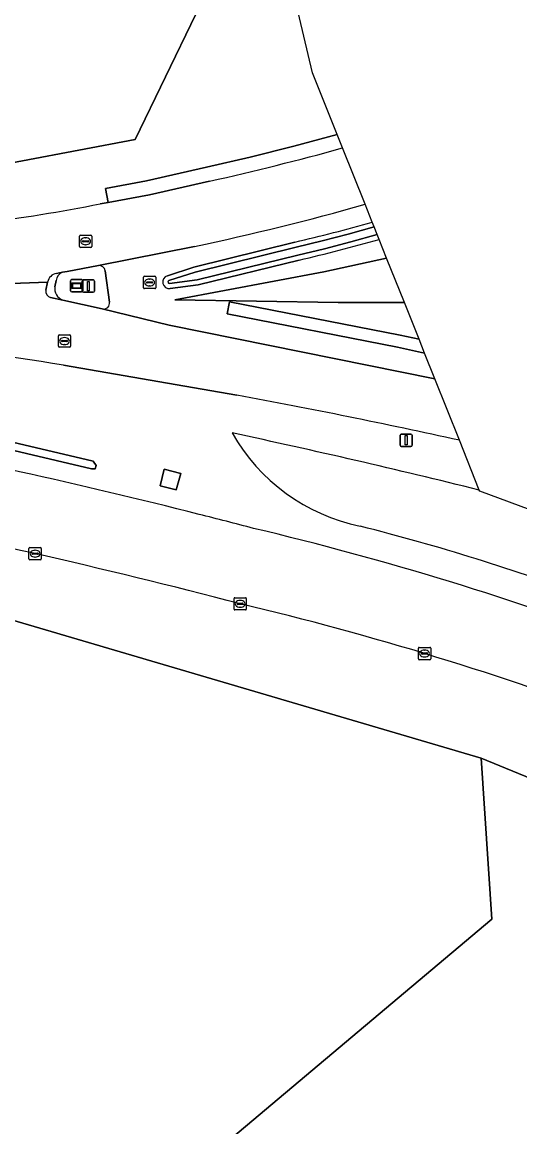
# Model space of a CAD drawing. Extents: x 154324 to 155744, y 382937 to 384188.
# Drawn here: x 155567.5 to 155608, y 383978.8 to 384068.6 of the extents above; entities that cross this region are included whole.
import ezdxf

# ---------------------------------------------------------------- set-up
doc = ezdxf.new("R2010")
doc.units = 0
for name, color, linetype in [('IMGEO_Berm_gesloten', 7, 'Continuous'), ('IMGEO_Gemengd_bos', 7, 'Continuous'), ('IMGEO_Greppel_droge_sloot', 7, 'Continuous'), ('IMGEO_Groenvoorziening', 7, 'Continuous'), ('IMGEO_Kolk', 7, 'Continuous'), ('IMGEO_Lichtmast', 7, 'Continuous'), ('IMGEO_Oever', 7, 'Continuous'), ('IMGEO_Rijbaan_lokaal_gesloten', 7, 'Continuous'), ('IMGEO_Rijbaan_regionaal_gesloten', 7, 'Continuous'), ('IMGEO_Rioolput', 7, 'Continuous'), ('IMGEO_Verkeerseiland_gesloten', 7, 'Continuous'), ('IMGEO_Voetpad_open', 7, 'Continuous'), ('IMGEO_Waterloop', 7, 'Continuous'), ('IMGEO_Wegwijzer', 7, 'Continuous')]:
    doc.layers.add(name, color=color, linetype=linetype)

msp = doc.modelspace()

# ---------------------------------------------------------------- linework, layer by layer
at = {"layer": 'IMGEO_Berm_gesloten'}
msp.add_lwpolyline([(155593.534, 384058.398), (155593.102, 384059.478), (155593.102, 384059.478), (155589.578, 384058.529), (155586.037, 384057.644), (155582.48, 384056.822), (155577.597, 384055.729), (155574.272, 384055.107), (155574.484, 384053.969), (155577.83, 384054.595), (155582.732, 384055.693)], dxfattribs=at)
msp.add_arc((155538.581, 384254.939), 204.079, 282.49418, 285.62094, dxfattribs=at)
at = {"layer": 'IMGEO_Gemengd_bos'}
msp.add_lwpolyline([(155604.812, 384008.801), (155557.484, 384022.738), (155492.153, 384025.642), (155503.768, 383940.567), (155517.995, 383921.984), (155605.684, 383995.735)], close=True, dxfattribs=at)
msp.add_lwpolyline([(155653.168, 383982.04), (155634.865, 383993.847), (155618.605, 384003.139), (155604.812, 384008.801), (155605.684, 383995.735), (155517.995, 383921.984), (155566.921, 383863.476)], dxfattribs=at)
at = {"layer": 'IMGEO_Greppel_droge_sloot'}
msp.add_lwpolyline([(155489.739, 384044.271), (155501.727, 384043.633), (155509.675, 384042.937), (155518.942, 384042.244), (155526.567, 384041.275), (155535.196, 384039.888), (155544.553, 384038.334), (155556.774, 384036.169), (155573.121, 384032.313), (155573.433, 384032.32), (155573.509, 384032.592), (155573.266, 384032.928), (155556.902, 384036.788), (155544.66, 384038.956), (155535.298, 384040.511), (155526.657, 384041.9), (155521.322, 384042.578), (155520.806, 384042.644), (155520.026, 384042.743), (155519.005, 384042.873), (155509.726, 384043.567), (155501.771, 384044.263), (155489.769, 384044.901)], dxfattribs=at)
at = {"layer": 'IMGEO_Groenvoorziening'}
for points in [[(155593.102, 384059.478), (155591.095, 384064.496), (155588.725, 384074.477), (155587.427, 384074.477), (155581.62, 384069.25), (155576.684, 384059.088), (155553.746, 384054.732), (155560.569, 384062.354), (155565.36, 384072.952), (155567.392, 384083.405), (155566.231, 384096.907), (155563.473, 384106.779), (155560.424, 384114.909), (155551.568, 384124.346), (155541.55, 384132.04), (155532.404, 384134.508), (155527.904, 384135.234), (155538.066, 384139.444), (155570.129, 384152.78), (155569.587, 384155.065)], [(155573.824, 384053.846), (155574.484, 384053.969), (155574.272, 384055.107), (155577.597, 384055.729), (155582.48, 384056.822), (155586.037, 384057.644), (155589.578, 384058.529), (155593.102, 384059.478), (155593.102, 384059.478)], [(155595.949, 384052.36), (155595.368, 384053.813)], [(155579.296, 384048.009), (155581.443, 384048.712), (155589.656, 384050.741)], [(155598.562, 384045.828), (155593.178, 384045.845), (155579.888, 384046.037), (155592.022, 384048.327), (155597.12, 384049.434), (155596.509, 384050.96)], [(155581.513, 384050.39), (155573.706, 384048.827)], [(155590.005, 384049.282), (155581.803, 384047.256), (155579.519, 384046.97)], [(155570.774, 384048.291), (155570.276, 384048.2)], [(155574.238, 384048.412), (155574.598, 384045.865)], [(155569.555, 384047.491), (155569.423, 384046.831)], [(155570.143, 384047.117), (155570.246, 384047.633)], [(155569.804, 384046.245), (155570.783, 384046.026)], [(155574.004, 384045.305), (155579.431, 384044.001), (155601.037, 384039.64), (155600.205, 384041.721), (155598.009, 384042.207), (155584.159, 384044.906), (155584.351, 384045.891), (155598.213, 384043.19), (155599.754, 384042.849), (155598.562, 384045.828)], [(155489.769, 384044.901), (155501.771, 384044.263), (155509.726, 384043.567), (155519.005, 384042.873), (155520.026, 384042.743), (155520.806, 384042.644), (155521.322, 384042.578), (155526.657, 384041.9), (155535.298, 384040.511), (155544.66, 384038.956), (155556.902, 384036.788), (155573.266, 384032.928), (155573.509, 384032.592), (155573.433, 384032.32), (155573.121, 384032.313), (155556.774, 384036.169), (155544.553, 384038.334), (155535.196, 384039.888), (155526.567, 384041.275), (155518.942, 384042.244), (155509.675, 384042.937), (155501.727, 384043.633), (155489.739, 384044.271)], [(155584.951, 384038.31), (155570.854, 384040.739)], [(155604.655, 384030.595), (155603.038, 384034.638)], [(155398.178, 384032.561), (155416.66, 384027.674), (155476.183, 384025.932), (155492.153, 384025.642), (155557.484, 384022.738), (155604.812, 384008.801), (155618.605, 384003.139), (155634.865, 383993.847), (155653.168, 383982.04)], [(155650.731, 384013.434), (155604.687, 384030.515), (155604.655, 384030.595)]]:
    msp.add_lwpolyline(points, dxfattribs=at)
for points in [[(155570.129, 384152.78), (155538.066, 384139.444), (155527.904, 384135.234), (155532.404, 384134.508), (155541.55, 384132.04), (155551.568, 384124.346), (155560.424, 384114.909), (155563.473, 384106.779), (155566.231, 384096.907), (155567.392, 384083.405), (155565.36, 384072.952), (155560.569, 384062.354), (155553.746, 384054.732), (155576.684, 384059.088), (155581.62, 384069.25), (155587.427, 384074.477), (155588.725, 384074.477)], [(155598.562, 384045.828), (155597.12, 384049.434), (155592.022, 384048.327), (155579.888, 384046.037), (155593.178, 384045.845)], [(155578.705, 384030.923), (155579.046, 384032.302), (155580.395, 384031.947), (155580.017, 384030.624)]]:
    msp.add_lwpolyline(points, close=True, dxfattribs=at)
for centre, radius, start, end in [((155545.142, 384200.128), 149.068, 277.33936, 281.09334), ((155537.843, 384256.878), 211.055, 281.94145, 285.81654), ((155560.762, 384176.117), 128.662, 282.97767, 285.87176), ((155560.695, 384176.331), 130.386, 282.99073, 285.94279), ((155573.757, 384048.344), 0.485, 8.00685, 96.07933), ((155570.437, 384047.315), 0.899, 100.31475, 168.72367), ((155571.116, 384047.476), 0.884, 112.76414, 169.74654), ((155579.448, 384047.498), 0.533, 106.57134, 277.65583), ((155569.912, 384046.732), 0.499, 168.60789, 257.45359), ((155571.129, 384046.962), 0.998, 171.06937, 249.72392), ((155574.099, 384045.8), 0.504, 259.1528, 7.47199), ((155510.572, 383671.421), 374.206, 80.72959, 82.99597), ((155477.987, 383465.016), 583.187, 77.618095, 79.431362), ((155449.873, 383405.495), 643.978, 76.092574, 77.928133), ((155598.148, 384042.971), 15.643, 209.65215, 258.26497), ((155598.148, 384042.971), 15.643, 209.65215, 258.26497), ((155449.873, 383405.495), 643.978, 76.092574, 77.928133), ((155454.117, 383523.097), 521.416, 75.81632, 79.11613), ((155453.118, 383517.362), 521.008, 75.31312, 79.11755), ((155459.594, 383544.394), 499.427, 75.30312, 75.82685), ((155527.996, 383781.162), 253.125, 69.21327, 76.68296), ((155552.58, 383859.005), 173.895, 69.4302, 75.89244), ((155552.58, 383859.005), 173.895, 69.4302, 75.89244), ((155526.908, 383775.029), 253.125, 69.21327, 76.68296)]:
    msp.add_arc(centre, radius, start, end, dxfattribs=at)
at = {"layer": 'IMGEO_Kolk'}
for p, q in [((155568.042, 384024.998), (155568.042, 384025.85)), ((155568.117, 384025.924), (155568.969, 384025.924)), ((155568.301, 384025.418), (155568.301, 384025.43)), ((155568.739, 384025.381), (155568.341, 384025.381)), ((155568.344, 384025.467), (155568.742, 384025.467)), ((155568.53, 384025.704), (155568.555, 384025.704)), ((155568.785, 384025.43), (155568.785, 384025.418)), ((155569.043, 384025.85), (155569.043, 384024.998)), ((155568.969, 384024.924), (155568.117, 384024.924)), ((155568.553, 384025.144), (155568.528, 384025.144)), ((155584.712, 384020.921), (155584.712, 384021.773)), ((155584.787, 384021.847), (155585.639, 384021.847)), ((155585.713, 384021.773), (155585.713, 384020.921)), ((155585.639, 384020.847), (155584.787, 384020.847)), ((155584.971, 384021.341), (155584.971, 384021.353)), ((155585.409, 384021.304), (155585.011, 384021.304)), ((155585.014, 384021.39), (155585.412, 384021.39)), ((155585.223, 384021.067), (155585.198, 384021.067)), ((155585.2, 384021.627), (155585.225, 384021.627)), ((155585.455, 384021.353), (155585.455, 384021.341)), ((155599.701, 384016.884), (155599.701, 384017.736)), ((155599.776, 384017.81), (155600.628, 384017.81)), ((155599.96, 384017.304), (155599.96, 384017.316)), ((155600.398, 384017.267), (155600, 384017.267)), ((155600.003, 384017.353), (155600.401, 384017.353)), ((155600.189, 384017.59), (155600.214, 384017.59)), ((155600.444, 384017.316), (155600.444, 384017.304)), ((155600.702, 384017.736), (155600.702, 384016.884)), ((155600.628, 384016.81), (155599.776, 384016.81)), ((155600.212, 384017.03), (155600.187, 384017.03))]:
    msp.add_line(p, q, dxfattribs=at)
for points in [[(155568.042, 384024.998), (155568.042, 384025.85)], [(155568.117, 384025.924), (155568.969, 384025.924)], [(155569.043, 384025.85), (155569.043, 384024.998)], [(155568.969, 384024.924), (155568.117, 384024.924)], [(155584.712, 384020.921), (155584.712, 384021.773)], [(155584.787, 384021.847), (155585.639, 384021.847)], [(155585.713, 384021.773), (155585.713, 384020.921)], [(155585.639, 384020.847), (155584.787, 384020.847)], [(155599.701, 384016.884), (155599.701, 384017.736)], [(155599.776, 384017.81), (155600.628, 384017.81)], [(155600.702, 384017.736), (155600.702, 384016.884)], [(155600.628, 384016.81), (155599.776, 384016.81)]]:
    msp.add_lwpolyline(points, dxfattribs=at)
for centre, radius, start, end in [((155568.119, 384025.848), 0.0765, 91.55205, 178.44795), ((155568.119, 384025.848), 0.0765, 91.55205, 178.44795), ((155568.341, 384025.427), 0.0403, 85.87752, 175.75265), ((155568.338, 384025.417), 0.0366, 178.93798, 274.71019), ((155568.742, 384025.424), 0.043, 264.86636, 352.45326), ((155568.746, 384025.429), 0.0386, 1.73085, 96.63898), ((155568.967, 384025.848), 0.0765, 1.55205, 88.44795), ((155568.967, 384025.848), 0.0765, 1.55205, 88.44795), ((155568.119, 384025), 0.0765, 181.55205, 268.44795), ((155568.119, 384025), 0.0765, 181.55205, 268.44795), ((155568.967, 384025), 0.0765, 271.55205, 358.44795), ((155568.967, 384025), 0.0765, 271.55205, 358.44795), ((155584.789, 384021.771), 0.0765, 91.55205, 178.44795), ((155584.789, 384021.771), 0.0765, 91.55205, 178.44795), ((155585.637, 384021.771), 0.0765, 1.55205, 88.44795), ((155585.637, 384021.771), 0.0765, 1.55205, 88.44795), ((155584.789, 384020.923), 0.0765, 181.55205, 268.44795), ((155584.789, 384020.923), 0.0765, 181.55205, 268.44795), ((155585.011, 384021.35), 0.0403, 85.87752, 175.75265), ((155585.008, 384021.34), 0.0366, 178.93798, 274.71019), ((155585.412, 384021.347), 0.043, 264.86636, 352.45326), ((155585.416, 384021.352), 0.0386, 1.73085, 96.63898), ((155585.637, 384020.923), 0.0765, 271.55205, 358.44795), ((155585.637, 384020.923), 0.0765, 271.55205, 358.44795), ((155599.778, 384017.734), 0.0765, 91.55205, 178.44795), ((155599.778, 384017.734), 0.0765, 91.55205, 178.44795), ((155600, 384017.313), 0.0403, 85.87752, 175.75265), ((155599.997, 384017.303), 0.0366, 178.93798, 274.71019), ((155600.401, 384017.31), 0.043, 264.86636, 352.45326), ((155600.405, 384017.315), 0.0386, 1.73085, 96.63898), ((155600.626, 384017.734), 0.0765, 1.55205, 88.44795), ((155600.626, 384017.734), 0.0765, 1.55205, 88.44795), ((155599.778, 384016.886), 0.0765, 181.55205, 268.44795), ((155599.778, 384016.886), 0.0765, 181.55205, 268.44795), ((155600.626, 384016.886), 0.0765, 271.55205, 358.44795), ((155600.626, 384016.886), 0.0765, 271.55205, 358.44795)]:
    msp.add_arc(centre, radius, start, end, dxfattribs=at)
for centre, major_axis, ratio, start_param, end_param in [((155568.529, 384025.424), (-0.387, 0.002), 0.722429, 4.712389, 7.853982), ((155568.554, 384025.424), (-0.39, 0.002), 0.717154, 1.570796, 4.712389), ((155585.199, 384021.347), (-0.387, 0.002), 0.722429, 4.712389, 7.853982), ((155585.224, 384021.347), (-0.39, 0.002), 0.717154, 1.570796, 4.712389), ((155600.188, 384017.31), (-0.387, 0.002), 0.722429, 4.712389, 7.853982), ((155600.213, 384017.31), (-0.39, 0.002), 0.717154, 1.570796, 4.712389)]:
    msp.add_ellipse(centre, major_axis=major_axis, ratio=ratio, start_param=start_param, end_param=end_param, dxfattribs=at)
at = {"layer": 'IMGEO_Lichtmast'}
for p, q in [((155572.37, 384046.762), (155572.37, 384047.562)), ((155572.37, 384047.562), (155572.37, 384046.762)), ((155572.47, 384047.662), (155573.26, 384047.662)), ((155573.26, 384047.662), (155572.47, 384047.662)), ((155573.36, 384047.562), (155573.36, 384046.762)), ((155573.36, 384046.762), (155573.36, 384047.562)), ((155573.26, 384046.662), (155572.47, 384046.662)), ((155572.47, 384046.662), (155573.26, 384046.662)), ((155598.208, 384034.241), (155598.208, 384035.041)), ((155598.208, 384035.041), (155598.208, 384034.241)), ((155598.308, 384035.141), (155599.098, 384035.141)), ((155599.098, 384035.141), (155598.308, 384035.141)), ((155599.198, 384035.041), (155599.198, 384034.241)), ((155599.198, 384034.241), (155599.198, 384035.041)), ((155599.098, 384034.141), (155598.308, 384034.141)), ((155598.308, 384034.141), (155599.098, 384034.141))]:
    msp.add_line(p, q, dxfattribs=at)
for points in [[(155572.79, 384047.537), (155572.94, 384047.537), (155572.94, 384046.787), (155572.79, 384046.787), (155572.79, 384047.537)], [(155598.628, 384035.016), (155598.778, 384035.016), (155598.778, 384034.266), (155598.628, 384034.266), (155598.628, 384035.016)]]:
    msp.add_lwpolyline(points, dxfattribs=at)
for centre, start, end in [((155572.47, 384047.562), 90, 180), ((155572.47, 384047.562), 90, 180), ((155573.26, 384047.562), 0, 90), ((155573.26, 384047.562), 360, 90), ((155572.47, 384046.762), 180, 270), ((155572.47, 384046.762), 180, 270), ((155573.26, 384046.762), 270, 0), ((155573.26, 384046.762), 270, 0), ((155598.308, 384035.041), 90, 180), ((155598.308, 384035.041), 90, 180), ((155599.098, 384035.041), 0, 90), ((155599.098, 384035.041), 360, 90), ((155598.308, 384034.241), 180, 270), ((155598.308, 384034.241), 180, 270), ((155599.098, 384034.241), 270, 0), ((155599.098, 384034.241), 270, 0)]:
    msp.add_arc(centre, 0.1, start, end, dxfattribs=at)
at = {"layer": 'IMGEO_Oever'}
for points in [[(155579.419, 384047.608), (155581.559, 384048.309), (155589.753, 384050.334), (155591.88, 384050.843), (155593.998, 384051.388), (155596.106, 384051.969), (155595.949, 384052.36)], [(155596.509, 384050.96), (155596.353, 384051.351), (155594.214, 384050.761), (155592.065, 384050.207), (155589.908, 384049.689), (155581.726, 384047.669), (155579.464, 384047.385)], [(155589.656, 384050.741), (155581.443, 384048.712), (155579.296, 384048.009)], [(155579.519, 384046.97), (155581.803, 384047.256), (155590.005, 384049.282)]]:
    msp.add_lwpolyline(points, dxfattribs=at)
for centre, radius, start, end in [((155560.762, 384176.117), 128.662, 282.97767, 285.87176), ((155560.695, 384176.331), 130.386, 282.99073, 285.94279), ((155579.448, 384047.498), 0.533, 106.57134, 277.65583), ((155579.448, 384047.498), 0.114, 104.611, 278.20644)]:
    msp.add_arc(centre, radius, start, end, dxfattribs=at)
at = {"layer": 'IMGEO_Rijbaan_lokaal_gesloten'}
for points in [[(155569.423, 384046.831), (155569.555, 384047.491), (155523.889, 384045.81)], [(155603.038, 384034.638), (155601.037, 384039.64), (155579.431, 384044.001), (155574.004, 384045.305), (155570.783, 384046.026), (155569.804, 384046.245)], [(155570.854, 384040.739), (155584.951, 384038.31)]]:
    msp.add_lwpolyline(points, dxfattribs=at)
for centre, radius, start, end in [((155569.912, 384046.732), 0.499, 168.60789, 257.45359), ((155510.572, 383671.421), 374.206, 80.72959, 82.99597), ((155477.987, 383465.016), 583.187, 77.618095, 79.431362), ((155454.117, 383523.097), 521.416, 75.81632, 79.11613), ((155453.118, 383517.362), 521.008, 75.31312, 79.11755), ((155459.594, 383544.394), 499.427, 75.30312, 75.82685), ((155527.996, 383781.162), 253.125, 69.21327, 76.68296), ((155526.908, 383775.029), 253.125, 69.21327, 76.68296)]:
    msp.add_arc(centre, radius, start, end, dxfattribs=at)
at = {"layer": 'IMGEO_Rijbaan_regionaal_gesloten'}
for points in [[(155595.368, 384053.813), (155593.534, 384058.398)], [(155582.732, 384055.693), (155577.83, 384054.595), (155574.484, 384053.969), (155573.824, 384053.846)], [(155570.276, 384048.2), (155570.774, 384048.291), (155571.146, 384048.359), (155573.706, 384048.827), (155581.513, 384050.39)], [(155447.297, 384046.202), (155479.62, 384046.406), (155491.356, 384046.38), (155523.889, 384045.81), (155569.555, 384047.491)]]:
    msp.add_lwpolyline(points, dxfattribs=at)
for centre, radius, start, end in [((155538.581, 384254.939), 204.079, 282.49418, 285.62094), ((155545.142, 384200.128), 149.068, 277.33936, 281.09334), ((155537.843, 384256.878), 211.055, 281.94145, 285.81654), ((155570.437, 384047.315), 0.899, 100.31475, 168.72367)]:
    msp.add_arc(centre, radius, start, end, dxfattribs=at)
at = {"layer": 'IMGEO_Rioolput'}
for p, q in [((155572.143, 384050.382), (155572.143, 384051.234)), ((155572.218, 384051.308), (155573.07, 384051.308)), ((155572.402, 384050.802), (155572.402, 384050.814)), ((155572.84, 384050.765), (155572.442, 384050.765)), ((155572.445, 384050.851), (155572.843, 384050.851)), ((155572.654, 384050.528), (155572.629, 384050.528)), ((155572.631, 384051.088), (155572.656, 384051.088)), ((155572.886, 384050.814), (155572.886, 384050.802)), ((155573.144, 384051.234), (155573.144, 384050.382)), ((155573.07, 384050.308), (155572.218, 384050.308)), ((155577.348, 384047.036), (155577.348, 384047.888)), ((155577.423, 384047.962), (155578.275, 384047.962)), ((155577.836, 384047.742), (155577.861, 384047.742)), ((155578.349, 384047.888), (155578.349, 384047.036)), ((155578.275, 384046.962), (155577.423, 384046.962)), ((155577.607, 384047.456), (155577.607, 384047.468)), ((155578.045, 384047.419), (155577.647, 384047.419)), ((155577.65, 384047.505), (155578.048, 384047.505)), ((155577.859, 384047.182), (155577.834, 384047.182)), ((155578.091, 384047.468), (155578.091, 384047.456)), ((155570.429, 384042.273), (155570.429, 384043.125)), ((155570.504, 384043.199), (155571.356, 384043.199)), ((155570.688, 384042.693), (155570.688, 384042.705)), ((155571.126, 384042.656), (155570.728, 384042.656)), ((155570.731, 384042.742), (155571.129, 384042.742)), ((155570.94, 384042.419), (155570.915, 384042.419)), ((155570.917, 384042.979), (155570.942, 384042.979)), ((155571.172, 384042.705), (155571.172, 384042.693)), ((155571.43, 384043.125), (155571.43, 384042.273)), ((155571.356, 384042.199), (155570.504, 384042.199))]:
    msp.add_line(p, q, dxfattribs=at)
for points in [[(155572.143, 384050.382), (155572.143, 384051.234)], [(155572.218, 384051.308), (155573.07, 384051.308)], [(155573.144, 384051.234), (155573.144, 384050.382)], [(155573.07, 384050.308), (155572.218, 384050.308)], [(155577.348, 384047.036), (155577.348, 384047.888)], [(155577.423, 384047.962), (155578.275, 384047.962)], [(155578.349, 384047.888), (155578.349, 384047.036)], [(155578.275, 384046.962), (155577.423, 384046.962)], [(155570.429, 384042.273), (155570.429, 384043.125)], [(155570.504, 384043.199), (155571.356, 384043.199)], [(155571.43, 384043.125), (155571.43, 384042.273)], [(155571.356, 384042.199), (155570.504, 384042.199)]]:
    msp.add_lwpolyline(points, dxfattribs=at)
for centre, radius, start, end in [((155572.22, 384051.232), 0.0765, 91.55205, 178.44795), ((155572.22, 384051.232), 0.0765, 91.55205, 178.44795), ((155572.442, 384050.811), 0.0403, 85.87752, 175.75265), ((155572.439, 384050.801), 0.0366, 178.93798, 274.71019), ((155572.843, 384050.808), 0.043, 264.86636, 352.45326), ((155572.847, 384050.813), 0.0386, 1.73085, 96.63898), ((155573.068, 384051.232), 0.0765, 1.55205, 88.44795), ((155573.068, 384051.232), 0.0765, 1.55205, 88.44795), ((155572.22, 384050.384), 0.0765, 181.55205, 268.44795), ((155572.22, 384050.384), 0.0765, 181.55205, 268.44795), ((155573.068, 384050.384), 0.0765, 271.55205, 358.44795), ((155573.068, 384050.384), 0.0765, 271.55205, 358.44795), ((155577.425, 384047.886), 0.0765, 91.55205, 178.44795), ((155577.425, 384047.886), 0.0765, 91.55205, 178.44795), ((155578.273, 384047.886), 0.0765, 1.55205, 88.44795), ((155578.273, 384047.886), 0.0765, 1.55205, 88.44795), ((155577.425, 384047.038), 0.0765, 181.55205, 268.44795), ((155577.425, 384047.038), 0.0765, 181.55205, 268.44795), ((155577.647, 384047.465), 0.0403, 85.87752, 175.75265), ((155577.644, 384047.455), 0.0366, 178.93798, 274.71019), ((155578.048, 384047.462), 0.043, 264.86636, 352.45326), ((155578.052, 384047.467), 0.0386, 1.73085, 96.63898), ((155578.273, 384047.038), 0.0765, 271.55205, 358.44795), ((155578.273, 384047.038), 0.0765, 271.55205, 358.44795), ((155570.506, 384043.123), 0.0765, 91.55205, 178.44795), ((155570.506, 384043.123), 0.0765, 91.55205, 178.44795), ((155570.728, 384042.702), 0.0403, 85.87752, 175.75265), ((155570.725, 384042.692), 0.0366, 178.93798, 274.71019), ((155571.129, 384042.699), 0.043, 264.86636, 352.45326), ((155571.133, 384042.704), 0.0386, 1.73085, 96.63898), ((155571.354, 384043.123), 0.0765, 1.55205, 88.44795), ((155571.354, 384043.123), 0.0765, 1.55205, 88.44795), ((155570.506, 384042.275), 0.0765, 181.55205, 268.44795), ((155570.506, 384042.275), 0.0765, 181.55205, 268.44795), ((155571.354, 384042.275), 0.0765, 271.55205, 358.44795), ((155571.354, 384042.275), 0.0765, 271.55205, 358.44795)]:
    msp.add_arc(centre, radius, start, end, dxfattribs=at)
for centre, major_axis, ratio, start_param, end_param in [((155572.63, 384050.808), (-0.387, 0.002), 0.722429, 4.712389, 7.853982), ((155572.655, 384050.808), (-0.39, 0.002), 0.717154, 1.570796, 4.712389), ((155577.835, 384047.462), (-0.387, 0.002), 0.722429, 4.712389, 7.853982), ((155577.86, 384047.462), (-0.39, 0.002), 0.717154, 1.570796, 4.712389), ((155570.916, 384042.699), (-0.387, 0.002), 0.722429, 4.712389, 7.853982), ((155570.941, 384042.699), (-0.39, 0.002), 0.717154, 1.570796, 4.712389)]:
    msp.add_ellipse(centre, major_axis=major_axis, ratio=ratio, start_param=start_param, end_param=end_param, dxfattribs=at)
at = {"layer": 'IMGEO_Verkeerseiland_gesloten'}
for points in [[(155573.706, 384048.827), (155571.146, 384048.359), (155570.774, 384048.291)], [(155574.598, 384045.865), (155574.238, 384048.412)], [(155570.246, 384047.633), (155570.143, 384047.117)], [(155570.783, 384046.026), (155574.004, 384045.305)]]:
    msp.add_lwpolyline(points, dxfattribs=at)
for centre, radius, start, end in [((155573.757, 384048.344), 0.485, 8.00685, 96.07933), ((155571.116, 384047.476), 0.884, 112.76414, 169.74654), ((155571.129, 384046.962), 0.998, 171.06937, 249.72392), ((155574.099, 384045.8), 0.504, 259.1528, 7.47199)]:
    msp.add_arc(centre, radius, start, end, dxfattribs=at)
at = {"layer": 'IMGEO_Voetpad_open'}
msp.add_lwpolyline([(155580.395, 384031.947), (155579.046, 384032.302), (155578.705, 384030.923), (155580.017, 384030.624)], close=True, dxfattribs=at)
at = {"layer": 'IMGEO_Waterloop'}
for points in [[(155596.353, 384051.351), (155596.106, 384051.969), (155593.998, 384051.388), (155591.88, 384050.843), (155589.753, 384050.334), (155581.559, 384048.309), (155579.419, 384047.608)], [(155579.464, 384047.385), (155581.726, 384047.669), (155589.908, 384049.689), (155592.065, 384050.207), (155594.214, 384050.761), (155596.353, 384051.351)]]:
    msp.add_lwpolyline(points, dxfattribs=at)
msp.add_lwpolyline([(155600.205, 384041.721), (155599.754, 384042.849), (155598.213, 384043.19), (155584.351, 384045.891), (155584.159, 384044.906), (155598.009, 384042.207)], close=True, dxfattribs=at)
msp.add_arc((155579.448, 384047.498), 0.114, 104.611, 278.20644, dxfattribs=at)
at = {"layer": 'IMGEO_Wegwijzer'}
for p, q in [((155571.426, 384046.79), (155571.426, 384047.59)), ((155571.426, 384047.59), (155571.426, 384046.79)), ((155571.526, 384047.69), (155572.316, 384047.69)), ((155572.316, 384047.69), (155571.526, 384047.69)), ((155572.416, 384047.59), (155572.416, 384046.79)), ((155572.416, 384046.79), (155572.416, 384047.59)), ((155572.316, 384046.69), (155571.526, 384046.69)), ((155571.526, 384046.69), (155572.316, 384046.69))]:
    msp.add_line(p, q, dxfattribs=at)
for points in [[(155571.527, 384047.422), (155572.315, 384047.422), (155572.315, 384046.958), (155571.527, 384046.958), (155571.527, 384047.422)], [(155571.592, 384047.357), (155571.592, 384047.023), (155572.25, 384047.023), (155572.25, 384047.357), (155571.592, 384047.357)]]:
    msp.add_lwpolyline(points, dxfattribs=at)
for centre, start, end in [((155571.526, 384047.59), 90, 180), ((155571.526, 384047.59), 90, 180), ((155572.316, 384047.59), 0, 90), ((155572.316, 384047.59), 360, 90), ((155571.526, 384046.79), 180, 270), ((155571.526, 384046.79), 180, 270), ((155572.316, 384046.79), 270, 0), ((155572.316, 384046.79), 270, 0)]:
    msp.add_arc(centre, 0.1, start, end, dxfattribs=at)

doc.saveas('drawing.dxf')
